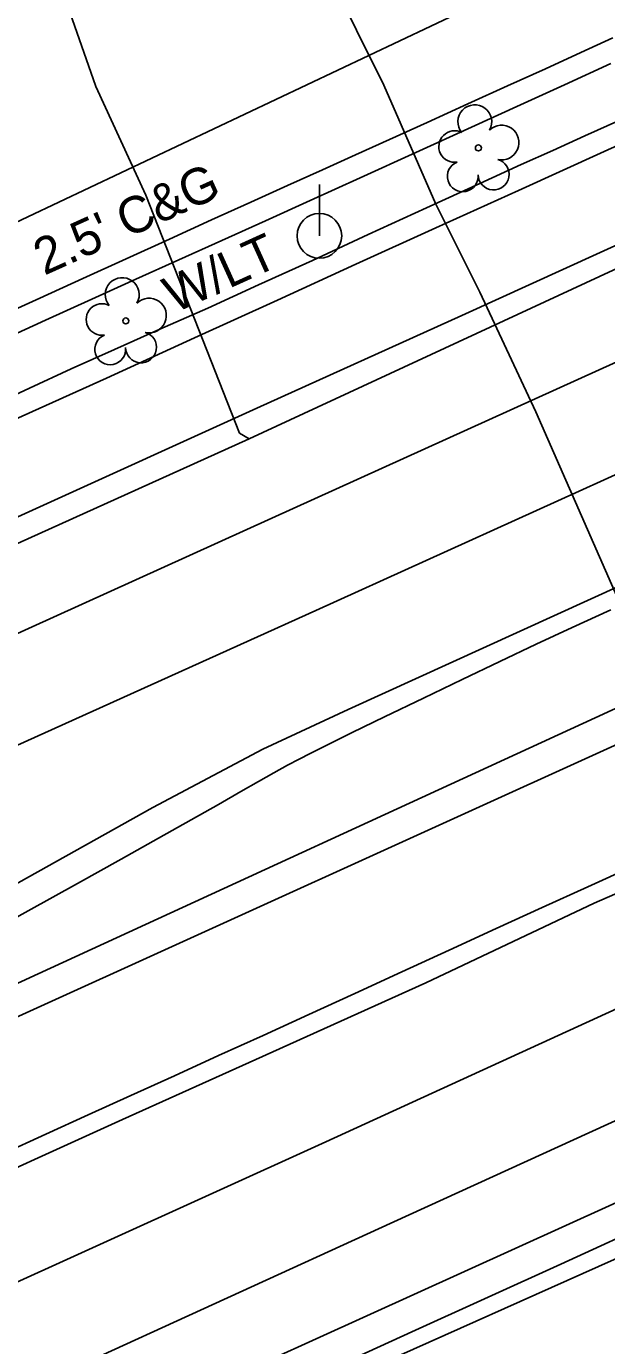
# Model space of a CAD drawing. Extents: x 2100323 to 2109811, y 740376 to 749755.
# Drawn here: x 2107876.5 to 2107940.1, y 746065.3 to 746210 of the extents above; entities that cross this region are included whole.
import ezdxf

# ---------------------------------------------------------------- set-up
doc = ezdxf.new("R2010")
doc.units = 0
for name, color, linetype in [('Exist Horizontal Alignment', 7, 'Continuous'), ('Exist Roads Curbs', 7, 'Continuous'), ('Exist Roads EOP', 7, 'Continuous'), ('Exist Roads EOP Text', 7, 'Continuous'), ('Exist Roads EOT', 7, 'Continuous'), ('Exist Structure Minor Pipes RCP 18 Inch Text', 7, 'Continuous'), ('Exist Utilities Gas UG Line SUE LOS B', 7, 'Continuous'), ('Exist Utilities Power Pole CELL', 7, 'Continuous'), ('Exist Utilities Power Pole Text', 7, 'Continuous'), ('Exist Utilities Sanitary Sewer UG Line', 7, 'Continuous'), ('Exist Utilities Water UG Line SUE LOS B', 7, 'Continuous'), ('Exist Utilities Water UG Line SUE LOS C', 7, 'Continuous'), ('Exist Vegetation Tree CELL', 7, 'Continuous')]:
    doc.layers.add(name, color=color, linetype=linetype)

msp = doc.modelspace()

# ---------------------------------------------------------------- linework, layer by layer
at = {"layer": 'Exist Horizontal Alignment'}
for p, q in [((2107522.49, 745940.88), (2108883.29, 746559.66)), ((2107852.49, 746177.72), (2108002.98, 746248.9))]:
    msp.add_line(p, q, dxfattribs=at)
at = {"layer": 'Exist Roads Curbs'}
for points in [[(2107940.58, 746205.92), (2107935.47, 746203.59), (2107930.67, 746201.4), (2107925.29, 746198.96), (2107919.19, 746196.18), (2107913.06, 746193.4), (2107907.58, 746190.91), (2107902.68, 746188.68), (2107897.9, 746186.52), (2107893.2, 746184.4), (2107888.46, 746182.27), (2107883.63, 746180.08), (2107878.58, 746177.79), (2107872.72, 746175.12)], [(2107871.83, 746168.02), (2107876.8, 746170.31), (2107881.39, 746172.43), (2107886.13, 746174.57), (2107891.11, 746176.78), (2107896.36, 746179.11), (2107901.93, 746181.64), (2107907.83, 746184.33), (2107913.96, 746187.16), (2107920.34, 746190.09), (2107926.19, 746192.78), (2107930.74, 746194.84), (2107934.19, 746196.39), (2107937.72, 746197.98), (2107941.55, 746199.73)]]:
    msp.add_lwpolyline(points, dxfattribs=at)
at = {"layer": 'Exist Roads EOP'}
for points in [[(2107873.17, 746178.03), (2107877.94, 746180.2), (2107882.67, 746182.35), (2107887.41, 746184.51), (2107892.16, 746186.68), (2107896.78, 746188.79), (2107901.08, 746190.74), (2107905.1, 746192.56), (2107908.93, 746194.28), (2107912.57, 746195.92), (2107916.31, 746197.61), (2107920.44, 746199.47), (2107924.89, 746201.49), (2107929.23, 746203.46), (2107933.39, 746205.35), (2107937.27, 746207.12), (2107940.8, 746208.73)], [(2107949.69, 746200.73), (2107939.85, 746196.27), (2107930.43, 746192.01), (2107921.36, 746187.91), (2107912.59, 746183.92), (2107904, 746179.99), (2107894.92, 746175.84), (2107885.24, 746171.43), (2107875.29, 746166.92), (2107865.36, 746162.44), (2107855.57, 746158.04), (2107846.54, 746153.96), (2107838.37, 746150.26), (2107830.56, 746146.7), (2107822.58, 746143.07), (2107814.22, 746139.27), (2107804.18, 746134.7), (2107792.22, 746129.27), (2107779.94, 746123.69), (2107768.92, 746118.65)], [(2107940.57, 746146.04), (2107936.32, 746144.07), (2107932.39, 746142.24), (2107928.4, 746140.36), (2107924.28, 746138.39), (2107920.03, 746136.35), (2107915.76, 746134.29), (2107912.21, 746132.56), (2107909.48, 746131.22), (2107907.58, 746130.28), (2107906.37, 746129.66), (2107905.09, 746128.98), (2107903.61, 746128.16), (2107901.92, 746127.2), (2107899.98, 746126.09), (2107897.54, 746124.69), (2107894.53, 746122.99), (2107890.97, 746120.99), (2107886.85, 746118.67), (2107882.08, 746116.01), (2107876.67, 746113.01), (2107870.6, 746109.67)], [(2107873.81, 746086.34), (2107878.61, 746088.53), (2107883.26, 746090.64), (2107887.94, 746092.78), (2107892.7, 746094.94), (2107897.54, 746097.14), (2107902.45, 746099.36), (2107907.44, 746101.64), (2107912.5, 746103.95), (2107917.64, 746106.32), (2107922.84, 746108.71), (2107927.98, 746111.07), (2107933.05, 746113.39), (2107938.04, 746115.66), (2107942.96, 746117.89)]]:
    msp.add_lwpolyline(points, dxfattribs=at)
at = {"layer": 'Exist Roads EOT'}
for points in [[(2107976.55, 746189.17), (2107939.29, 746172.32), (2107903.39, 746156.08), (2107867.62, 746139.89), (2107831.71, 746123.45), (2107795.1, 746106.74), (2107759.61, 746090.78), (2107723.91, 746074.5), (2107685.98, 746057.18), (2107651.28, 746041.5), (2107616.07, 746025.66), (2107579.65, 746009.17), (2107544.78, 745993.34), (2107507.64, 745976.71), (2107471.48, 745960.28), (2107434.59, 745943.57), (2107398.12, 745927.11)], [(2107946.79, 746188.56), (2107924.22, 746178.31), (2107901.75, 746168.12), (2107877.54, 746157.13), (2107852.23, 746145.64), (2107833.71, 746137.2), (2107812.88, 746127.71), (2107781.05, 746113.17), (2107756.51, 746102.11), (2107733.9, 746091.81), (2107712.16, 746081.89), (2107700.57, 746076.62), (2107687.48, 746070.71)], [(2107944.53, 746162.4), (2107908.22, 746145.95), (2107872.06, 746129.64), (2107836.56, 746113.47), (2107799.94, 746096.59), (2107764.51, 746080.69), (2107728.79, 746064.55), (2107692.55, 746048.05), (2107656.26, 746031.54), (2107619.66, 746015.04), (2107584.1, 745998.94), (2107548.25, 745982.69), (2107512.01, 745966.33), (2107476.02, 745950.01), (2107440.24, 745933.81), (2107404.03, 745917.39)], [(2107777.52, 746064.2), (2107797.56, 746073.31), (2107819.09, 746083.78), (2107822.57, 746085.51), (2107833.92, 746091.94), (2107845.62, 746098.67), (2107875.57, 746116.08), (2107890.32, 746124.35), (2107902.4, 746130.73), (2107911.77, 746135.11), (2107949.5, 746152.27)], [(2107952.35, 746119.78), (2107938.74, 746113.86), (2107920.26, 746105.14), (2107901.64, 746096.7), (2107887.01, 746090.12), (2107866.4, 746080.79), (2107849.74, 746073.11), (2107828.65, 746063.44), (2107809.66, 746055.02), (2107793.17, 746047.44), (2107783.23, 746043.08), (2107764.03, 746035.38), (2107749.82, 746030.35), (2107743.3, 746028.2), (2107734.81, 746025.45), (2107733.4, 746025.02), (2107730.36, 746023.86), (2107727.14, 746022.85), (2107726.52, 746022.64)], [(2107943.41, 746103.31), (2107909.32, 746087.69), (2107871.69, 746070.62), (2107834.27, 746053.74), (2107799.45, 746037.78), (2107764.59, 746022.02), (2107727.92, 746005.46), (2107691.55, 745988.86), (2107656.53, 745973.23), (2107621.7, 745957.37), (2107584.86, 745940.8), (2107550.43, 745924.99), (2107513.26, 745907.13), (2107477.72, 745889.16), (2107442.69, 745870.6), (2107406.8, 745850.44)], [(2107952.81, 746095.35), (2107916.75, 746078.92), (2107880.27, 746062.26), (2107843.92, 746045.86), (2107808.3, 746029.73), (2107771.82, 746013.14), (2107735.09, 745996.58), (2107698.1, 745979.79), (2107664.23, 745964.45), (2107628.04, 745948.25), (2107590.25, 745931.04), (2107555.31, 745914.79), (2107519.19, 745897.38), (2107484.17, 745879.71), (2107448.5, 745860.92), (2107413.54, 745841.47)], [(2107957.09, 746084.37), (2107935.09, 746074.28), (2107918.74, 746066.85), (2107899.95, 746058.27), (2107884.11, 746051.05), (2107867.53, 746043.54), (2107848.32, 746034.85), (2107828.28, 746025.71), (2107812.38, 746018.49), (2107795.57, 746010.83), (2107775.96, 746001.94), (2107762.06, 745995.67), (2107747.98, 745989.31)]]:
    msp.add_lwpolyline(points, dxfattribs=at)
at = {"layer": 'Exist Utilities Gas UG Line SUE LOS B'}
for points in [[(2107460.11, 745847.54), (2107501.26, 745870.22), (2107591.73, 745915.7), (2107637.23, 745936.64), (2107703.43, 745966.71), (2107828.7, 746022.49), (2107888.66, 746051.44), (2107966.05, 746086.02), (2108049.42, 746123.83), (2108162.08, 746173.83), (2108348.94, 746259.73), (2108577.61, 746363.63), (2108658.01, 746399.94), (2108735.47, 746430.97), (2108778.95, 746449.73), (2108829.55, 746471.32), (2108871.61, 746492.79)], [(2107881.73, 746290.64), (2107887.85, 746264.17), (2107891.81, 746253.27), (2107898.63, 746236.05), (2107906.63, 746221.74), (2107915.66, 746203.54), (2107921.38, 746190.51), (2107926.19, 746180.85), (2107932.34, 746167.72), (2107951.96, 746123.03), (2107958.58, 746106.24), (2107965.41, 746089.03), (2107966.05, 746086.02)]]:
    msp.add_lwpolyline(points, dxfattribs=at)
at = {"layer": 'Exist Utilities Power Pole CELL'}
for q in [(2107908.6, 746192.65), (2107908.6, 746187.03)]:
    msp.add_line((2107908.6, 746187.03), q, dxfattribs=at)
msp.add_circle((2107908.6, 746187.03), 2.45, dxfattribs=at)
at = {"layer": 'Exist Utilities Sanitary Sewer UG Line'}
msp.add_line((2108256.09, 746280.1), (2107839.35, 746088.44), dxfattribs=at)
at = {"layer": 'Exist Utilities Water UG Line SUE LOS B'}
for points in [[(2107878.82, 746218.77), (2107881.24, 746211.55), (2107884.1, 746203.42), (2107889.56, 746191.5), (2107899.84, 746165.4), (2107900.91, 746164.78)], [(2106857.8, 745693.2), (2106865.2, 745693.25), (2106888.06, 745692.58), (2106920.27, 745693.17), (2106957.43, 745695.54), (2106970.04, 745707.19), (2106984.66, 745720.95), (2107009.07, 745740.54), (2107055.91, 745772.36), (2107107.18, 745803.22), (2107170.55, 745837.94), (2107234.22, 745867.57), (2107334.45, 745909.01), (2107454.48, 745962.85), (2107546.22, 746004.77), (2107586.83, 746022.82), (2107661.24, 746057.67), (2107743.47, 746093.67), (2107900.91, 746164.78), (2108010.65, 746215.64)]]:
    msp.add_lwpolyline(points, dxfattribs=at)
at = {"layer": 'Exist Utilities Water UG Line SUE LOS C'}
msp.add_lwpolyline([(2107483.12, 745855.85), (2107482.06, 745863.69), (2107541.92, 745895.36), (2107609.22, 745928.47), (2107719.34, 745980.37), (2107967.75, 746093.09), (2108308.63, 746249.5), (2108512.56, 746341.34), (2108767.91, 746457.63)], dxfattribs=at)
at = {"layer": 'Exist Vegetation Tree CELL'}
for p, q in [((2107926.04, 746196.67), (2107926.04, 746196.67)), ((2107887.37, 746177.7), (2107887.37, 746177.7))]:
    msp.add_line(p, q, dxfattribs=at)
for centre in [(2107926.04, 746196.67), (2107887.37, 746177.7)]:
    msp.add_circle(centre, 0.326, dxfattribs=at)
for centre, radius, start, end in [((2107925.65, 746199.54), 1.86, 330.1651, 219.7134), ((2107928.59, 746197.26), 1.9, 257.1011, 134.1999), ((2107923.43, 746196.82), 1.73, 62.6636, 279.3457), ((2107924.33, 746193.55), 1.69, 111.5671, 6.231), ((2107927.71, 746193.77), 1.7, 181.2822, 74.56), ((2107886.98, 746180.58), 1.86, 330.1651, 219.7134), ((2107884.76, 746177.86), 1.73, 62.6636, 279.3457), ((2107889.92, 746178.29), 1.9, 257.1011, 134.1999), ((2107885.66, 746174.58), 1.69, 111.5671, 6.231), ((2107889.04, 746174.81), 1.7, 181.2822, 74.56)]:
    msp.add_arc(centre, radius, start, end, dxfattribs=at)

# ---------------------------------------------------------------- texts
at = {"layer": 'Exist Roads EOP Text'}
msp.add_text("2.5' C&G", height=4, rotation=24.2675, dxfattribs=at).set_placement((2107878.43, 746182.65))
at = {"layer": 'Exist Structure Minor Pipes RCP 18 Inch Text'}
msp.add_text('18" RCP', height=4, rotation=295.1769, dxfattribs=at).set_placement((2107868.46, 746066.01))
at = {"layer": 'Exist Utilities Power Pole Text'}
msp.add_text('W/LT', height=4, rotation=24.3944, dxfattribs=at).set_placement((2107892.71, 746178.51))

doc.saveas('drawing.dxf')
